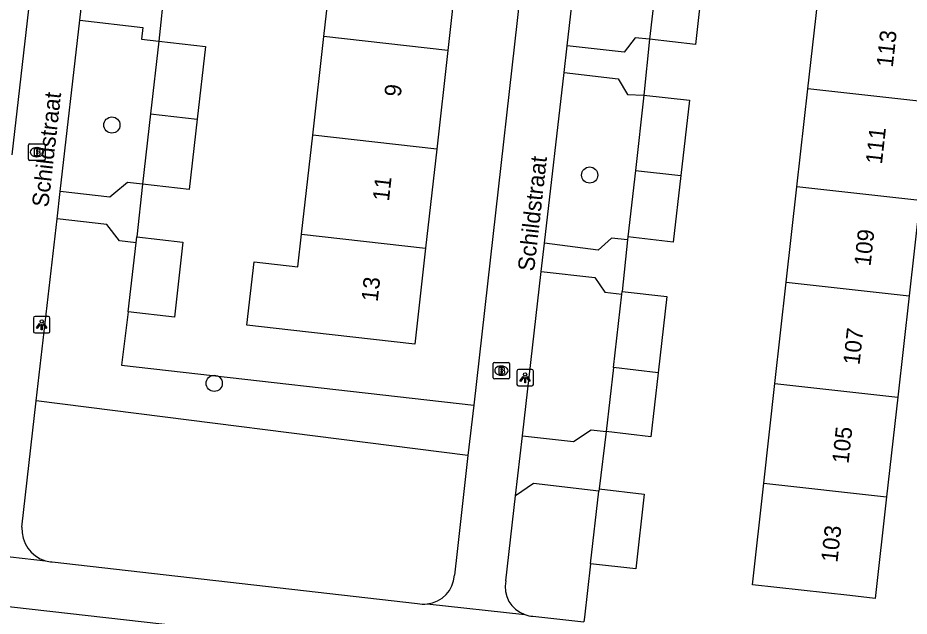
# Model space of a CAD drawing. Extents: x 161928 to 163055, y 386475 to 387428.
# Drawn here: x 162257.2 to 162311.1, y 387203.7 to 387239.9 of the extents above; entities that cross this region are included whole.
import ezdxf

# ---------------------------------------------------------------- set-up
doc = ezdxf.new("R2010")
doc.units = 0
for name, color, linetype in [('IMGEO_Boom', 7, 'Continuous'), ('IMGEO_Brandkraan', 7, 'Continuous'), ('IMGEO_Groenvoorziening', 7, 'Continuous'), ('IMGEO_Lichtpunt', 7, 'Continuous'), ('IMGEO_Openbare_ruimte_label', 7, 'Continuous'), ('IMGEO_Pand', 7, 'Continuous'), ('IMGEO_Pand_nummerreeks', 7, 'Continuous'), ('IMGEO_Voetpad_open', 7, 'Continuous')]:
    doc.layers.add(name, color=color, linetype=linetype)

msp = doc.modelspace()

# ---------------------------------------------------------------- linework, layer by layer
at = {"layer": 'IMGEO_Boom'}
for centre in [(162262.886, 387233.442), (162291.804, 387230.413), (162269.08, 387217.805)]:
    msp.add_circle(centre, 0.489, dxfattribs=at)
at = {"layer": 'IMGEO_Brandkraan'}
for p, q in [((162257.841, 387231.373), (162257.841, 387232.225)), ((162257.916, 387232.299), (162258.768, 387232.299)), ((162258.842, 387232.225), (162258.842, 387231.373)), ((162258.329, 387232.079), (162258.354, 387232.079)), ((162258.768, 387231.299), (162257.916, 387231.299)), ((162258.352, 387231.519), (162258.327, 387231.519)), ((162285.959, 387218.145), (162285.959, 387218.997)), ((162286.034, 387219.071), (162286.886, 387219.071)), ((162286.447, 387218.851), (162286.472, 387218.851)), ((162286.96, 387218.997), (162286.96, 387218.145)), ((162286.47, 387218.291), (162286.445, 387218.291)), ((162286.886, 387218.071), (162286.034, 387218.071))]:
    msp.add_line(p, q, dxfattribs=at)
for points in [[(162257.841, 387231.373), (162257.841, 387232.225)], [(162257.916, 387232.299), (162258.768, 387232.299)], [(162258.842, 387232.225), (162258.842, 387231.373)], [(162258.189, 387231.999), (162258.189, 387231.599), (162258.402, 387231.599)], [(162258.42, 387231.999), (162258.189, 387231.999)], [(162258.368, 387231.918), (162258.314, 387231.918), (162258.314, 387231.842)], [(162258.314, 387231.842), (162258.367, 387231.842)], [(162258.376, 387231.766), (162258.314, 387231.766), (162258.314, 387231.685)], [(162258.314, 387231.685), (162258.376, 387231.685)], [(162258.768, 387231.299), (162257.916, 387231.299)], [(162285.959, 387218.145), (162285.959, 387218.997)], [(162286.034, 387219.071), (162286.886, 387219.071)], [(162286.307, 387218.771), (162286.307, 387218.371), (162286.52, 387218.371)], [(162286.538, 387218.771), (162286.307, 387218.771)], [(162286.486, 387218.69), (162286.432, 387218.69), (162286.432, 387218.614)], [(162286.96, 387218.997), (162286.96, 387218.145)], [(162286.432, 387218.614), (162286.485, 387218.614)], [(162286.494, 387218.538), (162286.432, 387218.538), (162286.432, 387218.457)], [(162286.432, 387218.457), (162286.494, 387218.457)], [(162286.886, 387218.071), (162286.034, 387218.071)]]:
    msp.add_lwpolyline(points, dxfattribs=at)
for centre, radius, start, end in [((162257.918, 387232.223), 0.0765, 91.552, 178.448), ((162257.918, 387232.223), 0.0765, 91.552, 178.448), ((162258.766, 387232.223), 0.0765, 1.552, 88.448), ((162258.766, 387232.223), 0.0765, 1.552, 88.448), ((162258.369, 387231.88), 0.0379, 267.8285, 90.9355), ((162258.377, 387231.725), 0.0404, 269.8759, 90.5077), ((162258.408, 387231.85), 0.251, 268.6676, 293.5347), ((162258.424, 387231.854), 0.145, 59.4692, 91.5367), ((162258.449, 387231.901), 0.0922, 285.5137, 58.1501), ((162258.454, 387231.709), 0.105, 301.3115, 78.989), ((162257.918, 387231.375), 0.0765, 181.552, 268.448), ((162257.918, 387231.375), 0.0765, 181.552, 268.448), ((162258.766, 387231.375), 0.0765, 271.552, 358.448), ((162258.766, 387231.375), 0.0765, 271.552, 358.448), ((162286.036, 387218.995), 0.0765, 91.552, 178.448), ((162286.036, 387218.995), 0.0765, 91.552, 178.448), ((162286.487, 387218.652), 0.0379, 267.8285, 90.9355), ((162286.542, 387218.626), 0.145, 59.4692, 91.5367), ((162286.567, 387218.673), 0.0922, 285.5137, 58.1501), ((162286.884, 387218.995), 0.0765, 1.552, 88.448), ((162286.884, 387218.995), 0.0765, 1.552, 88.448), ((162286.036, 387218.147), 0.0765, 181.552, 268.448), ((162286.036, 387218.147), 0.0765, 181.552, 268.448), ((162286.495, 387218.497), 0.0404, 269.8759, 90.5077), ((162286.526, 387218.622), 0.251, 268.6676, 293.5347), ((162286.572, 387218.481), 0.105, 301.3115, 78.989), ((162286.884, 387218.147), 0.0765, 271.552, 358.448), ((162286.884, 387218.147), 0.0765, 271.552, 358.448)]:
    msp.add_arc(centre, radius, start, end, dxfattribs=at)
for centre, major_axis, ratio, start_param, end_param in [((162258.328, 387231.799), (-0.387, 0.002), 0.722429, 4.712389, 7.853982), ((162258.353, 387231.799), (-0.39, 0.002), 0.717154, 1.570796, 4.712389), ((162286.446, 387218.571), (-0.387, 0.002), 0.722429, 4.712389, 7.853982), ((162286.471, 387218.571), (-0.39, 0.002), 0.717154, 1.570796, 4.712389)]:
    msp.add_ellipse(centre, major_axis=major_axis, ratio=ratio, start_param=start_param, end_param=end_param, dxfattribs=at)
at = {"layer": 'IMGEO_Groenvoorziening'}
for points in [[(162294.111, 387226.673), (162294.091, 387226.484)], [(162263.871, 387222.127), (162263.474, 387218.904), (162284.783, 387216.487)], [(162284.432, 387213.428), (162258.312, 387216.749)], [(162291.864, 387206.878), (162291.487, 387203.642), (162291.454, 387203.356)]]:
    msp.add_lwpolyline(points, dxfattribs=at)
at = {"layer": 'IMGEO_Lichtpunt'}
for p, q in [((162258.139, 387221.754), (162258.139, 387220.947)), ((162258.139, 387221.754), (162258.139, 387220.947)), ((162259.041, 387221.849), (162258.233, 387221.849)), ((162259.041, 387221.849), (162258.233, 387221.849)), ((162259.135, 387220.947), (162259.135, 387221.754)), ((162259.135, 387220.947), (162259.135, 387221.754)), ((162258.233, 387220.853), (162259.041, 387220.853)), ((162258.233, 387220.853), (162259.041, 387220.853)), ((162287.399, 387218.545), (162287.399, 387217.738)), ((162287.399, 387218.545), (162287.399, 387217.738)), ((162288.301, 387218.64), (162287.493, 387218.64)), ((162288.301, 387218.64), (162287.493, 387218.64)), ((162288.395, 387217.738), (162288.395, 387218.545)), ((162288.395, 387217.738), (162288.395, 387218.545)), ((162287.493, 387217.644), (162288.301, 387217.644)), ((162287.493, 387217.644), (162288.301, 387217.644))]:
    msp.add_line(p, q, dxfattribs=at)
for points in [[(162258.513, 387221.418), (162258.552, 387221.39), (162258.364, 387221.128), (162258.326, 387221.155), (162258.513, 387221.418)], [(162258.615, 387221.37), (162258.662, 387221.37), (162258.662, 387221.048), (162258.615, 387221.048), (162258.615, 387221.37)], [(162258.725, 387221.39), (162258.763, 387221.417), (162258.95, 387221.155), (162258.911, 387221.127), (162258.725, 387221.39)], [(162287.773, 387218.209), (162287.812, 387218.181), (162287.624, 387217.919), (162287.586, 387217.946), (162287.773, 387218.209)], [(162287.875, 387218.161), (162287.922, 387218.161), (162287.922, 387217.839), (162287.875, 387217.839), (162287.875, 387218.161)], [(162287.985, 387218.181), (162288.023, 387218.208), (162288.21, 387217.946), (162288.171, 387217.918), (162287.985, 387218.181)]]:
    msp.add_lwpolyline(points, dxfattribs=at)
for centre in [(162258.638, 387221.552), (162287.898, 387218.343)]:
    msp.add_circle(centre, 0.0994, dxfattribs=at)
for centre, start, end in [((162258.233, 387221.754), 90, 180), ((162258.233, 387221.754), 90, 180), ((162259.041, 387221.754), 0, 90), ((162259.041, 387221.754), 0, 90), ((162258.233, 387220.947), 180, 270), ((162258.233, 387220.947), 180, 270), ((162259.041, 387220.947), 270, 0), ((162259.041, 387220.947), 270, 360), ((162287.493, 387218.545), 90, 180), ((162287.493, 387218.545), 90, 180), ((162288.301, 387218.545), 0, 90), ((162288.301, 387218.545), 0, 90), ((162287.493, 387217.738), 180, 270), ((162287.493, 387217.738), 180, 270), ((162288.301, 387217.738), 270, 0), ((162288.301, 387217.738), 270, 360)]:
    msp.add_arc(centre, 0.0946, start, end, dxfattribs=at)
at = {"layer": 'IMGEO_Pand'}
for points in [[(162275.716, 387238.805), (162276.391, 387244.814)], [(162283.894, 387243.971), (162283.219, 387237.962)], [(162295.883, 387242.629), (162295.428, 387238.645)], [(162298.66, 387242.319), (162298.204, 387238.328), (162295.428, 387238.645)], [(162305.011, 387235.628), (162305.688, 387241.686)], [(162275.045, 387232.831), (162275.716, 387238.805)], [(162283.219, 387237.962), (162275.716, 387238.805)], [(162265.718, 387238.513), (162265.217, 387234.123)], [(162265.718, 387238.513), (162268.542, 387238.191), (162268.041, 387233.805)], [(162283.219, 387237.962), (162282.547, 387231.988)], [(162304.348, 387229.702), (162305.011, 387235.628)], [(162312.447, 387234.797), (162305.011, 387235.628)], [(162295.09, 387235.251), (162294.569, 387230.69)], [(162295.09, 387235.251), (162297.838, 387234.938), (162297.318, 387230.383)], [(162265.217, 387234.123), (162264.731, 387229.869)], [(162268.041, 387233.805), (162267.555, 387229.547), (162264.731, 387229.869)], [(162265.217, 387234.123), (162268.041, 387233.805)], [(162274.372, 387226.836), (162275.045, 387232.831)], [(162282.547, 387231.988), (162275.045, 387232.831)], [(162282.547, 387231.988), (162281.874, 387225.993)], [(162294.569, 387230.69), (162294.111, 387226.673)], [(162294.569, 387230.69), (162297.318, 387230.383)], [(162297.318, 387230.383), (162296.859, 387226.359), (162294.111, 387226.673)], [(162303.703, 387223.929), (162304.348, 387229.702)], [(162311.785, 387228.871), (162304.348, 387229.702)], [(162311.785, 387228.871), (162311.14, 387223.098)], [(162281.874, 387225.993), (162281.22, 387220.174), (162273.718, 387221.017), (162271.055, 387221.316), (162271.488, 387225.164), (162274.15, 387224.865), (162274.372, 387226.836)], [(162274.372, 387226.836), (162281.874, 387225.993)], [(162264.39, 387226.671), (162267.184, 387226.352), (162266.666, 387221.808), (162263.871, 387222.127)], [(162263.871, 387222.127), (162264.349, 387226.309)], [(162264.349, 387226.309), (162264.39, 387226.671)], [(162303.017, 387217.789), (162303.703, 387223.929)], [(162303.703, 387223.929), (162311.14, 387223.098)], [(162293.238, 387218.753), (162293.746, 387223.205)], [(162293.746, 387223.205), (162293.764, 387223.366)], [(162293.764, 387223.366), (162296.481, 387223.056), (162295.955, 387218.449)], [(162311.14, 387223.098), (162310.453, 387216.958)], [(162293.238, 387218.753), (162292.796, 387214.882)], [(162295.955, 387218.449), (162293.238, 387218.753)], [(162295.955, 387218.449), (162295.513, 387214.571), (162292.796, 387214.882)], [(162302.343, 387211.758), (162303.017, 387217.789)], [(162303.017, 387217.789), (162310.453, 387216.958)], [(162310.453, 387216.958), (162309.779, 387210.927)], [(162309.779, 387210.927), (162309.092, 387204.775), (162307.542, 387204.948), (162301.655, 387205.606), (162302.343, 387211.758)], [(162302.343, 387211.758), (162309.779, 387210.927)], [(162292.381, 387211.41), (162295.11, 387211.098), (162294.593, 387206.567), (162291.864, 387206.878)], [(162291.864, 387206.878), (162292.366, 387211.279)], [(162292.381, 387211.41), (162292.366, 387211.279)]]:
    msp.add_lwpolyline(points, dxfattribs=at)
at = {"layer": 'IMGEO_Voetpad_open'}
for points in [[(162260.721, 387265.647), (162258.93, 387250), (162256.828, 387231.631)], [(162289.977, 387262.576), (162288.56, 387250), (162284.783, 387216.487)], [(162290.436, 387238.233), (162291.605, 387248.45)], [(162260.939, 387239.784), (162261.124, 387241.404)], [(162266.062, 387241.806), (162265.718, 387238.513)], [(162259.758, 387229.427), (162260.939, 387239.784)], [(162260.939, 387239.784), (162264.765, 387239.348), (162264.684, 387238.631), (162265.718, 387238.513)], [(162295.428, 387238.645), (162294.557, 387238.718), (162293.89, 387237.854), (162290.436, 387238.233)], [(162295.428, 387238.645), (162295.09, 387235.251)], [(162290.251, 387236.62), (162290.436, 387238.233)], [(162289.069, 387226.292), (162290.251, 387236.62)], [(162290.251, 387236.62), (162293.536, 387236.236), (162294.1, 387235.292), (162295.09, 387235.251)], [(162264.731, 387229.869), (162263.826, 387229.956), (162263.004, 387229.282), (162262.763, 387229.084), (162259.758, 387229.427)], [(162264.731, 387229.869), (162264.39, 387226.671)], [(162259.568, 387227.759), (162259.758, 387229.427)], [(162258.312, 387216.749), (162259.568, 387227.759)], [(162264.349, 387226.309), (162263.352, 387226.423), (162262.572, 387227.416), (162259.568, 387227.759)], [(162288.874, 387224.582), (162289.069, 387226.292)], [(162294.091, 387226.484), (162293.134, 387226.584), (162292.316, 387225.869), (162289.069, 387226.292)], [(162294.091, 387226.484), (162293.764, 387223.366)], [(162287.735, 387214.627), (162288.874, 387224.582)], [(162288.874, 387224.582), (162292.117, 387224.215), (162292.729, 387223.321), (162293.746, 387223.205)], [(162257.438, 387209.092), (162258.312, 387216.749)], [(162284.783, 387216.487), (162284.432, 387213.428)], [(162287.735, 387214.627), (162290.815, 387214.275), (162291.902, 387214.985), (162292.796, 387214.882)], [(162292.796, 387214.882), (162292.381, 387211.41)], [(162287.319, 387210.99), (162287.735, 387214.627)], [(162284.432, 387213.428), (162283.783, 387207.616), (162283.621, 387206.18)], [(162292.366, 387211.279), (162288.411, 387211.732), (162287.319, 387210.99)], [(162286.729, 387205.838), (162287.319, 387210.99)], [(162215.267, 387206.602), (162215.312, 387206.818), (162215.375, 387207.029), (162215.458, 387207.234), (162215.558, 387207.431), (162215.675, 387207.617), (162215.808, 387207.793), (162215.957, 387207.956), (162216.12, 387208.105), (162216.295, 387208.239), (162216.482, 387208.357), (162216.678, 387208.457), (162216.882, 387208.54), (162217.093, 387208.604), (162217.309, 387208.649), (162217.529, 387208.674), (162217.749, 387208.68), (162229.328, 387207.371), (162247.872, 387205.274), (162306.399, 387198.655)], [(162252.488, 387207.786), (162258.868, 387207.063)], [(162259.274, 387206.992), (162281.376, 387204.468)], [(162281.975, 387204.444), (162287.872, 387203.803)], [(162288.366, 387203.706), (162291.454, 387203.356)]]:
    msp.add_lwpolyline(points, dxfattribs=at)
for centre, radius, start, end in [((162259.408, 387208.962), 1.974, 176.2161, 254.1348), ((162259.412, 387208.979), 1.992, 254.1431, 266.0181), ((162281.749, 387206.307), 1.877, 276.929, 356.1198), ((162288.455, 387205.469), 1.765, 167.9247, 250.7186), ((162281.75, 387206.314), 1.884, 258.5495, 276.8616), ((162288.461, 387205.497), 1.794, 250.8237, 266.9582)]:
    msp.add_arc(centre, radius, start, end, dxfattribs=at)

# ---------------------------------------------------------------- texts
at = {"layer": 'IMGEO_Openbare_ruimte_label'}
for rotation, p in [(83.5713, (162259.036, 387228.432)), (83.5143, (162288.438, 387224.553))]:
    msp.add_text('Schildstraat', height=1, rotation=rotation, dxfattribs=at).set_placement(p)
at = {"layer": 'IMGEO_Pand_nummerreeks'}
for s, rotation, p in [('113', 83.6239, (162310.146, 387236.902)), ('9', 83.5899, (162280.363, 387235.116)), ('111', 83.6239, (162309.492, 387231.038)), ('11', 83.5899, (162279.653, 387228.799)), ('109', 83.6239, (162308.801, 387224.857)), ('13', 83.5888, (162278.969, 387222.712)), ('107', 83.6239, (162308.133, 387218.881)), ('105', 83.6239, (162307.465, 387212.904)), ('103', 83.6239, (162306.797, 387206.928))]:
    msp.add_text(s, height=1, rotation=rotation, dxfattribs=at).set_placement(p)

doc.saveas('drawing.dxf')
